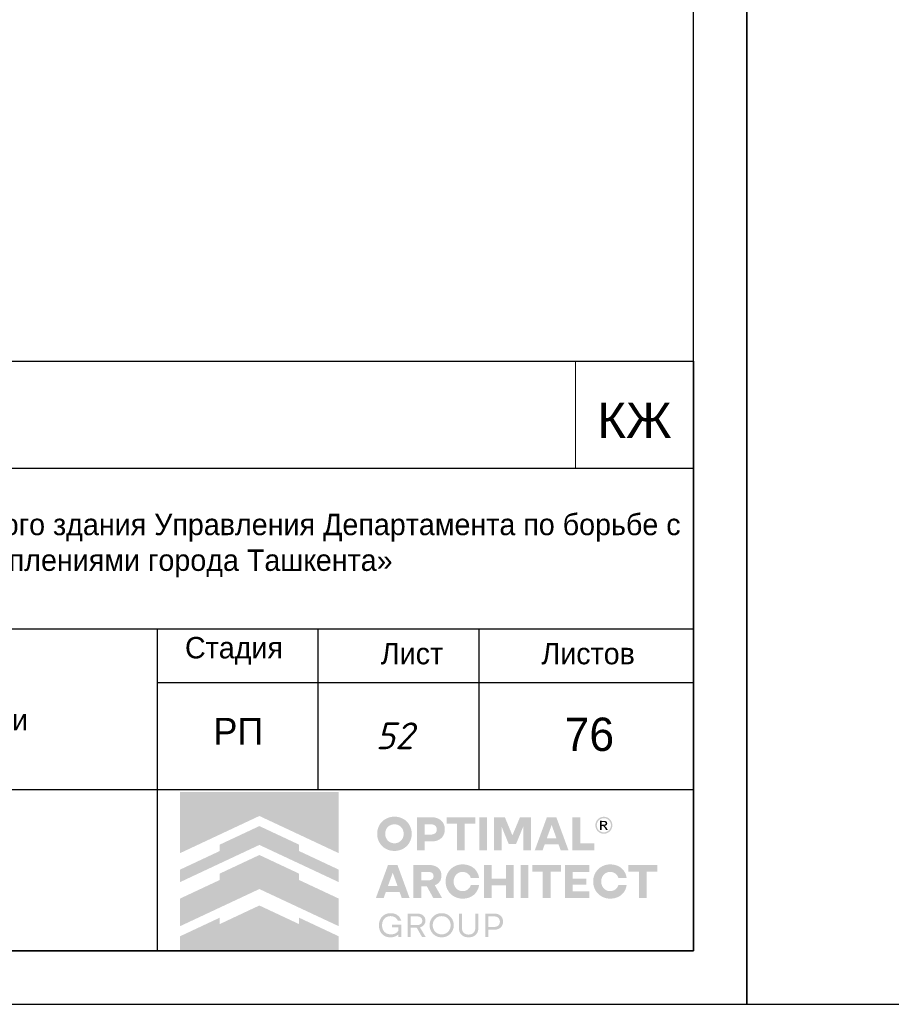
# Model space of a CAD drawing. Header units: millimetres. Extents: x -33345 to 4712671, y -3392 to 121473.
# Tile 646 of 656: x 3329466 to 3337600, y 44501 to 53689. Entities that reach past the tile are written whole.
import ezdxf

# ---------------------------------------------------------------- set-up
doc = ezdxf.new("R2010")
doc.units = ezdxf.units.MM
doc.layers.add('0.25', color=7, linetype='Continuous', lineweight=25)
doc.layers.add('Текст', color=7, linetype='Continuous', lineweight=20)
doc.layers.add('Лист', color=7, linetype='Continuous')
doc.styles.get("Standard").update_dxf_attribs({"font": 'arial.ttf'})
doc.styles.add('X-U-RW-01$0$StyleROMANS', font='GOTHIC.TTF')
doc.styles.add('Конструктор', font='isocpeui.ttf', dxfattribs={"height": 200})

# ---------------------------------------------------------------- blocks, each defined once
blk = doc.blocks.new('*U282')
at = {"layer": '0.25', "color": 5, "linetype": 'Continuous', "lineweight": 25, "ltscale": 100}
blk.add_lwpolyline([(-72619.2, 0), (0, 0), (0, 42000), (-72619.2, 42000), (-72619.2, 0)], dxfattribs=at)
blk = doc.blocks.new('*U340')
at = {"layer": '0.25', "color": 5, "linetype": 'Continuous', "lineweight": 25, "ltscale": 100}
blk.add_lwpolyline([(-42000, 0), (0, 0), (0, 29700), (-42000, 29700), (-42000, 0)], dxfattribs=at)
at = {"layer": '0.25', "color": 7, "linetype": 'Continuous', "lineweight": 30, "ltscale": 100}
blk.add_lwpolyline([(-40000, 500), (-500, 500), (-500, 29200), (-40000, 29200), (-40000, 500)], dxfattribs=at)
blk = doc.blocks.new('logo')
at = {"true_color": 0x90e0ed}
h = blk.add_hatch(color=141, dxfattribs=at)
h.dxf.hatch_style = 1
h.paths.add_polyline_path([(5.672, 5.668), (0.009, 5.668), (0.009, 3.483), (1.425, 4.147), (2.84, 4.81), (4.256, 4.147), (5.672, 3.483)])
at = {"true_color": 0x212121}
h = blk.add_hatch(color=250, dxfattribs=at)
h.dxf.hatch_style = 1
h.paths.add_polyline_path([(8.107, 4.61), (8.086, 4.63), (8.064, 4.649), (8.041, 4.667), (8.017, 4.683), (7.992, 4.699), (7.967, 4.713), (7.94, 4.726), (7.912, 4.738), (7.884, 4.749), (7.855, 4.759), (7.825, 4.766), (7.795, 4.773), (7.763, 4.778), (7.732, 4.782), (7.7, 4.784), (7.667, 4.785), (7.634, 4.784), (7.602, 4.782), (7.571, 4.778), (7.54, 4.773), (7.51, 4.766), (7.48, 4.758), (7.451, 4.749), (7.422, 4.738), (7.394, 4.725), (7.367, 4.712), (7.341, 4.697), (7.316, 4.682), (7.292, 4.665), (7.269, 4.648), (7.247, 4.629), (7.226, 4.609), (7.206, 4.588), (7.187, 4.566), (7.169, 4.544), (7.153, 4.52), (7.137, 4.495), (7.122, 4.47), (7.109, 4.443), (7.097, 4.416), (7.086, 4.387), (7.076, 4.359), (7.068, 4.329), (7.061, 4.299), (7.056, 4.268), (7.053, 4.237), (7.05, 4.205), (7.05, 4.173), (7.05, 4.14), (7.053, 4.108), (7.056, 4.077), (7.061, 4.047), (7.068, 4.016), (7.076, 3.987), (7.086, 3.958), (7.097, 3.93), (7.109, 3.903), (7.122, 3.876), (7.137, 3.85), (7.153, 3.826), (7.169, 3.802), (7.187, 3.779), (7.206, 3.757), (7.226, 3.736), (7.247, 3.716), (7.269, 3.697), (7.292, 3.679), (7.316, 3.662), (7.341, 3.647), (7.367, 3.633), (7.394, 3.619), (7.422, 3.607), (7.451, 3.596), (7.48, 3.587), (7.51, 3.579), (7.54, 3.573), (7.571, 3.568), (7.602, 3.564), (7.634, 3.562), (7.667, 3.561), (7.7, 3.562), (7.732, 3.564), (7.763, 3.568), (7.795, 3.573), (7.825, 3.579), (7.855, 3.587), (7.884, 3.596), (7.912, 3.607), (7.94, 3.619), (7.967, 3.633), (7.992, 3.647), (8.017, 3.662), (8.041, 3.679), (8.064, 3.697), (8.086, 3.716), (8.107, 3.736), (8.127, 3.757), (8.146, 3.779), (8.164, 3.802), (8.181, 3.826), (8.196, 3.85), (8.211, 3.876), (8.224, 3.903), (8.237, 3.93), (8.248, 3.958), (8.257, 3.987), (8.265, 4.016), (8.272, 4.047), (8.277, 4.077), (8.281, 4.108), (8.283, 4.14), (8.284, 4.173), (8.283, 4.205), (8.281, 4.237), (8.277, 4.268), (8.272, 4.299), (8.265, 4.329), (8.257, 4.359), (8.248, 4.387), (8.237, 4.416), (8.224, 4.443), (8.211, 4.47), (8.196, 4.495), (8.181, 4.52), (8.164, 4.544), (8.146, 4.567), (8.127, 4.589)])
h.paths.add_polyline_path([(7.841, 4.464), (7.854, 4.455), (7.867, 4.446), (7.879, 4.436), (7.891, 4.426), (7.902, 4.415), (7.913, 4.403), (7.923, 4.391), (7.933, 4.379), (7.942, 4.366), (7.95, 4.352), (7.958, 4.338), (7.965, 4.324), (7.972, 4.308), (7.977, 4.293), (7.982, 4.277), (7.987, 4.261), (7.99, 4.244), (7.993, 4.228), (7.995, 4.21), (7.996, 4.193), (7.996, 4.175), (7.996, 4.157), (7.995, 4.139), (7.993, 4.121), (7.99, 4.104), (7.987, 4.088), (7.982, 4.071), (7.977, 4.055), (7.972, 4.039), (7.965, 4.024), (7.958, 4.009), (7.95, 3.994), (7.942, 3.981), (7.933, 3.967), (7.923, 3.955), (7.913, 3.942), (7.902, 3.931), (7.891, 3.92), (7.879, 3.909), (7.867, 3.9), (7.854, 3.891), (7.841, 3.882), (7.827, 3.874), (7.813, 3.867), (7.798, 3.86), (7.783, 3.854), (7.767, 3.849), (7.751, 3.844), (7.735, 3.841), (7.718, 3.838), (7.701, 3.836), (7.684, 3.835), (7.667, 3.834), (7.649, 3.835), (7.632, 3.836), (7.615, 3.838), (7.598, 3.841), (7.582, 3.844), (7.566, 3.849), (7.551, 3.854), (7.535, 3.86), (7.521, 3.867), (7.506, 3.874), (7.492, 3.882), (7.479, 3.891), (7.466, 3.9), (7.454, 3.909), (7.442, 3.92), (7.431, 3.931), (7.42, 3.942), (7.41, 3.955), (7.4, 3.967), (7.391, 3.981), (7.383, 3.994), (7.375, 4.009), (7.368, 4.024), (7.362, 4.039), (7.356, 4.055), (7.351, 4.071), (7.347, 4.088), (7.343, 4.104), (7.34, 4.121), (7.338, 4.139), (7.337, 4.157), (7.337, 4.175), (7.337, 4.193), (7.338, 4.21), (7.34, 4.228), (7.343, 4.244), (7.347, 4.261), (7.351, 4.277), (7.356, 4.293), (7.362, 4.308), (7.368, 4.324), (7.375, 4.338), (7.383, 4.352), (7.391, 4.366), (7.4, 4.379), (7.41, 4.391), (7.42, 4.403), (7.431, 4.415), (7.442, 4.426), (7.454, 4.436), (7.466, 4.446), (7.479, 4.455), (7.492, 4.464), (7.506, 4.472), (7.521, 4.479), (7.535, 4.486), (7.551, 4.492), (7.566, 4.497), (7.582, 4.501), (7.598, 4.505), (7.615, 4.508), (7.632, 4.51), (7.649, 4.511), (7.667, 4.511), (7.684, 4.511), (7.701, 4.51), (7.718, 4.508), (7.735, 4.505), (7.751, 4.501), (7.767, 4.497), (7.783, 4.492), (7.798, 4.486), (7.813, 4.479), (7.827, 4.472)], flags=16)
h.paths.add_polyline_path([(9.335, 4.648), (9.319, 4.662), (9.301, 4.675), (9.283, 4.687), (9.264, 4.698), (9.245, 4.709), (9.224, 4.719), (9.203, 4.728), (9.181, 4.736), (9.158, 4.743), (9.134, 4.749), (9.11, 4.755), (9.085, 4.759), (9.059, 4.762), (9.032, 4.765), (9.005, 4.766), (8.977, 4.767), (8.47, 4.767), (8.47, 3.579), (8.75, 3.579), (8.75, 3.898), (8.977, 3.898), (9.005, 3.898), (9.032, 3.9), (9.059, 3.902), (9.085, 3.906), (9.11, 3.91), (9.134, 3.915), (9.158, 3.921), (9.181, 3.928), (9.203, 3.936), (9.224, 3.945), (9.245, 3.954), (9.264, 3.965), (9.283, 3.976), (9.301, 3.988), (9.319, 4.001), (9.335, 4.014), (9.35, 4.029), (9.365, 4.044), (9.379, 4.059), (9.391, 4.076), (9.403, 4.093), (9.414, 4.111), (9.424, 4.13), (9.432, 4.15), (9.44, 4.17), (9.447, 4.191), (9.453, 4.212), (9.458, 4.234), (9.461, 4.257), (9.464, 4.28), (9.466, 4.304), (9.466, 4.329), (9.466, 4.353), (9.464, 4.377), (9.461, 4.401), (9.458, 4.424), (9.453, 4.446), (9.447, 4.468), (9.44, 4.489), (9.432, 4.51), (9.424, 4.53), (9.414, 4.549), (9.403, 4.567), (9.391, 4.585), (9.379, 4.602), (9.365, 4.618), (9.35, 4.633)])
h.paths.add_polyline_path([(8.75, 4.511), (8.959, 4.511), (8.984, 4.511), (9.008, 4.508), (9.031, 4.505), (9.052, 4.499), (9.071, 4.492), (9.09, 4.484), (9.106, 4.474), (9.121, 4.463), (9.135, 4.45), (9.147, 4.436), (9.156, 4.421), (9.165, 4.404), (9.171, 4.387), (9.175, 4.368), (9.178, 4.348), (9.179, 4.327), (9.178, 4.306), (9.175, 4.287), (9.171, 4.268), (9.165, 4.251), (9.156, 4.235), (9.147, 4.22), (9.135, 4.206), (9.121, 4.193), (9.106, 4.182), (9.09, 4.172), (9.071, 4.164), (9.052, 4.157), (9.031, 4.151), (9.008, 4.148), (8.984, 4.145), (8.959, 4.144), (8.75, 4.144)], flags=16)
h.paths.add_polyline_path([(10.558, 4.767), (9.528, 4.767), (9.528, 4.529), (9.904, 4.529), (9.904, 3.579), (10.182, 3.579), (10.182, 4.529), (10.558, 4.529)])
h.paths.add_polyline_path([(10.975, 4.767), (10.695, 4.767), (10.695, 3.579), (10.975, 3.579)])
h.paths.add_polyline_path([(11.611, 4.767), (11.223, 4.767), (11.223, 3.579), (11.498, 3.579), (11.498, 4.426), (11.751, 3.806), (12.012, 3.806), (12.267, 4.426), (12.267, 3.579), (12.542, 3.579), (12.542, 4.767), (12.154, 4.767), (11.882, 4.116)])
h.paths.add_polyline_path([(13.451, 4.767), (13.116, 4.767), (12.68, 3.579), (12.959, 3.579), (13.038, 3.799), (13.529, 3.799), (13.609, 3.579), (13.888, 3.579)])
h.paths.add_polyline_path([(13.285, 4.487), (13.457, 4.01), (13.111, 4.01)], flags=16)
h.paths.add_polyline_path([(14.306, 4.767), (14.026, 4.767), (14.026, 3.579), (14.808, 3.579), (14.808, 3.827), (14.306, 3.827)])
h.paths.add_polyline_path([(15.871, 2.84), (15.857, 2.86), (15.841, 2.879), (15.825, 2.898), (15.808, 2.916), (15.79, 2.933), (15.771, 2.949), (15.752, 2.964), (15.731, 2.978), (15.71, 2.992), (15.688, 3.004), (15.666, 3.016), (15.643, 3.027), (15.619, 3.037), (15.594, 3.046), (15.569, 3.053), (15.543, 3.06), (15.516, 3.066), (15.49, 3.071), (15.462, 3.074), (15.434, 3.077), (15.406, 3.079), (15.377, 3.079), (15.344, 3.078), (15.312, 3.076), (15.281, 3.072), (15.25, 3.067), (15.22, 3.061), (15.191, 3.052), (15.162, 3.043), (15.134, 3.031), (15.106, 3.019), (15.08, 3.005), (15.054, 2.991), (15.03, 2.975), (15.006, 2.958), (14.984, 2.94), (14.962, 2.921), (14.942, 2.901), (14.922, 2.88), (14.903, 2.858), (14.886, 2.835), (14.869, 2.811), (14.854, 2.787), (14.84, 2.761), (14.827, 2.734), (14.815, 2.707), (14.804, 2.679), (14.795, 2.65), (14.787, 2.621), (14.78, 2.591), (14.775, 2.561), (14.772, 2.53), (14.769, 2.499), (14.769, 2.468), (14.769, 2.436), (14.772, 2.405), (14.775, 2.374), (14.78, 2.344), (14.787, 2.314), (14.795, 2.285), (14.804, 2.256), (14.815, 2.228), (14.827, 2.201), (14.84, 2.174), (14.854, 2.149), (14.869, 2.124), (14.886, 2.1), (14.903, 2.077), (14.922, 2.055), (14.942, 2.034), (14.962, 2.014), (14.984, 1.995), (15.006, 1.977), (15.03, 1.96), (15.054, 1.945), (15.08, 1.93), (15.106, 1.916), (15.134, 1.904), (15.162, 1.893), (15.191, 1.883), (15.22, 1.875), (15.25, 1.868), (15.281, 1.863), (15.312, 1.859), (15.344, 1.857), (15.377, 1.856), (15.406, 1.856), (15.434, 1.858), (15.462, 1.861), (15.49, 1.864), (15.516, 1.869), (15.543, 1.875), (15.569, 1.882), (15.594, 1.89), (15.619, 1.898), (15.643, 1.908), (15.666, 1.919), (15.688, 1.931), (15.71, 1.943), (15.731, 1.957), (15.752, 1.971), (15.771, 1.986), (15.79, 2.002), (15.808, 2.019), (15.825, 2.037), (15.841, 2.056), (15.857, 2.075), (15.871, 2.096), (15.885, 2.117), (15.898, 2.139), (15.91, 2.161), (15.921, 2.185), (15.93, 2.209), (15.939, 2.233), (15.947, 2.259), (15.953, 2.284), (15.959, 2.311), (15.964, 2.338), (15.668, 2.338), (15.659, 2.314), (15.649, 2.291), (15.638, 2.269), (15.625, 2.249), (15.61, 2.23), (15.594, 2.213), (15.576, 2.196), (15.557, 2.181), (15.536, 2.168), (15.515, 2.156), (15.493, 2.146), (15.471, 2.138), (15.448, 2.132), (15.424, 2.127), (15.4, 2.125), (15.375, 2.124), (15.358, 2.124), (15.342, 2.125), (15.326, 2.127), (15.31, 2.13), (15.294, 2.134), (15.279, 2.139), (15.264, 2.144), (15.249, 2.15), (15.235, 2.157), (15.221, 2.165), (15.207, 2.173), (15.195, 2.182), (15.182, 2.191), (15.17, 2.201), (15.159, 2.212), (15.148, 2.223), (15.138, 2.235), (15.128, 2.247), (15.119, 2.26), (15.11, 2.273), (15.102, 2.287), (15.094, 2.302), (15.087, 2.316), (15.081, 2.332), (15.075, 2.348), (15.07, 2.364), (15.066, 2.381), (15.062, 2.397), (15.059, 2.414), (15.057, 2.432), (15.056, 2.45), (15.056, 2.468), (15.056, 2.486), (15.057, 2.503), (15.059, 2.521), (15.062, 2.538), (15.066, 2.555), (15.07, 2.571), (15.075, 2.587), (15.081, 2.603), (15.087, 2.619), (15.094, 2.634), (15.102, 2.648), (15.11, 2.662), (15.119, 2.675), (15.128, 2.688), (15.138, 2.7), (15.148, 2.712), (15.159, 2.723), (15.17, 2.734), (15.182, 2.744), (15.195, 2.753), (15.207, 2.762), (15.221, 2.77), (15.235, 2.778), (15.249, 2.785), (15.264, 2.791), (15.279, 2.797), (15.294, 2.801), (15.31, 2.805), (15.326, 2.808), (15.342, 2.81), (15.358, 2.811), (15.375, 2.812), (15.4, 2.811), (15.424, 2.808), (15.448, 2.803), (15.471, 2.797), (15.493, 2.789), (15.515, 2.779), (15.536, 2.767), (15.557, 2.754), (15.576, 2.739), (15.594, 2.722), (15.61, 2.705), (15.625, 2.686), (15.638, 2.666), (15.649, 2.644), (15.659, 2.621), (15.668, 2.597), (15.964, 2.597), (15.959, 2.624), (15.953, 2.651), (15.947, 2.677), (15.939, 2.702), (15.93, 2.726), (15.921, 2.75), (15.91, 2.774), (15.898, 2.796), (15.885, 2.818)])
h.paths.add_polyline_path([(14.632, 3.061), (13.76, 3.061), (13.76, 1.874), (14.632, 1.874), (14.632, 2.122), (14.04, 2.122), (14.04, 2.359), (14.528, 2.359), (14.528, 2.572), (14.04, 2.572), (14.04, 2.813), (14.632, 2.813)])
h.paths.add_polyline_path([(13.624, 3.061), (12.593, 3.061), (12.593, 2.824), (12.969, 2.824), (12.969, 1.874), (13.248, 1.874), (13.248, 2.824), (13.624, 2.824)])
h.paths.add_polyline_path([(12.457, 3.061), (12.177, 3.061), (12.177, 1.874), (12.457, 1.874)])
h.paths.add_polyline_path([(11.929, 3.061), (11.648, 3.061), (11.648, 2.572), (11.147, 2.572), (11.147, 3.061), (10.867, 3.061), (10.867, 1.874), (11.147, 1.874), (11.147, 2.329), (11.648, 2.329), (11.648, 1.874), (11.929, 1.874)])
h.paths.add_polyline_path([(10.624, 2.796), (10.611, 2.818), (10.597, 2.84), (10.583, 2.86), (10.567, 2.879), (10.551, 2.898), (10.534, 2.916), (10.516, 2.933), (10.497, 2.949), (10.477, 2.964), (10.457, 2.978), (10.436, 2.992), (10.414, 3.004), (10.392, 3.016), (10.368, 3.027), (10.344, 3.037), (10.32, 3.046), (10.294, 3.053), (10.269, 3.06), (10.242, 3.066), (10.215, 3.071), (10.188, 3.074), (10.16, 3.077), (10.132, 3.079), (10.103, 3.079), (10.07, 3.078), (10.038, 3.076), (10.007, 3.072), (9.976, 3.067), (9.946, 3.061), (9.917, 3.052), (9.888, 3.043), (9.86, 3.031), (9.832, 3.019), (9.806, 3.005), (9.78, 2.991), (9.756, 2.975), (9.732, 2.958), (9.71, 2.94), (9.688, 2.921), (9.667, 2.901), (9.648, 2.88), (9.629, 2.858), (9.612, 2.835), (9.595, 2.811), (9.58, 2.787), (9.566, 2.761), (9.553, 2.734), (9.541, 2.707), (9.53, 2.679), (9.52, 2.65), (9.512, 2.621), (9.506, 2.591), (9.501, 2.561), (9.497, 2.53), (9.495, 2.499), (9.494, 2.468), (9.495, 2.436), (9.497, 2.405), (9.501, 2.374), (9.506, 2.344), (9.512, 2.314), (9.52, 2.285), (9.53, 2.256), (9.541, 2.228), (9.553, 2.201), (9.566, 2.174), (9.58, 2.149), (9.595, 2.124), (9.612, 2.1), (9.629, 2.077), (9.648, 2.055), (9.667, 2.034), (9.688, 2.014), (9.71, 1.995), (9.732, 1.977), (9.756, 1.96), (9.78, 1.945), (9.806, 1.93), (9.832, 1.916), (9.86, 1.904), (9.888, 1.893), (9.917, 1.883), (9.946, 1.875), (9.976, 1.868), (10.007, 1.863), (10.038, 1.859), (10.07, 1.857), (10.103, 1.856), (10.132, 1.856), (10.16, 1.858), (10.188, 1.861), (10.215, 1.864), (10.242, 1.869), (10.269, 1.875), (10.294, 1.882), (10.32, 1.89), (10.344, 1.898), (10.368, 1.908), (10.392, 1.919), (10.414, 1.931), (10.436, 1.943), (10.457, 1.957), (10.477, 1.971), (10.497, 1.986), (10.516, 2.002), (10.534, 2.019), (10.551, 2.037), (10.567, 2.056), (10.583, 2.075), (10.597, 2.096), (10.611, 2.117), (10.624, 2.139), (10.636, 2.161), (10.646, 2.185), (10.656, 2.209), (10.665, 2.233), (10.673, 2.259), (10.679, 2.284), (10.685, 2.311), (10.689, 2.338), (10.393, 2.338), (10.385, 2.314), (10.375, 2.291), (10.364, 2.269), (10.351, 2.249), (10.336, 2.23), (10.32, 2.213), (10.302, 2.196), (10.282, 2.181), (10.262, 2.168), (10.241, 2.156), (10.219, 2.146), (10.197, 2.138), (10.174, 2.132), (10.15, 2.127), (10.126, 2.125), (10.101, 2.124), (10.084, 2.124), (10.068, 2.125), (10.052, 2.127), (10.036, 2.13), (10.02, 2.134), (10.005, 2.139), (9.99, 2.144), (9.975, 2.15), (9.961, 2.157), (9.947, 2.165), (9.933, 2.173), (9.92, 2.182), (9.908, 2.191), (9.896, 2.201), (9.885, 2.212), (9.874, 2.223), (9.864, 2.235), (9.854, 2.247), (9.844, 2.26), (9.836, 2.273), (9.828, 2.287), (9.82, 2.302), (9.813, 2.316), (9.806, 2.332), (9.801, 2.348), (9.796, 2.364), (9.791, 2.381), (9.788, 2.397), (9.785, 2.414), (9.783, 2.432), (9.782, 2.45), (9.782, 2.468), (9.782, 2.486), (9.783, 2.503), (9.785, 2.521), (9.788, 2.538), (9.791, 2.555), (9.796, 2.571), (9.801, 2.587), (9.806, 2.603), (9.813, 2.619), (9.82, 2.634), (9.828, 2.648), (9.836, 2.662), (9.844, 2.675), (9.854, 2.688), (9.864, 2.7), (9.874, 2.712), (9.885, 2.723), (9.896, 2.734), (9.908, 2.744), (9.92, 2.753), (9.933, 2.762), (9.947, 2.77), (9.961, 2.778), (9.975, 2.785), (9.99, 2.791), (10.005, 2.797), (10.02, 2.801), (10.036, 2.805), (10.052, 2.808), (10.068, 2.81), (10.084, 2.811), (10.101, 2.812), (10.126, 2.811), (10.15, 2.808), (10.174, 2.803), (10.197, 2.797), (10.219, 2.789), (10.241, 2.779), (10.262, 2.767), (10.282, 2.754), (10.302, 2.739), (10.32, 2.722), (10.336, 2.705), (10.351, 2.686), (10.364, 2.666), (10.375, 2.644), (10.385, 2.621), (10.393, 2.597), (10.689, 2.597), (10.685, 2.624), (10.679, 2.651), (10.673, 2.677), (10.665, 2.702), (10.656, 2.726), (10.646, 2.75), (10.636, 2.774)])
h.paths.add_polyline_path([(9.251, 2.936), (9.221, 2.962), (9.189, 2.986), (9.153, 3.006), (9.113, 3.023), (9.07, 3.037), (9.024, 3.047), (8.974, 3.055), (8.921, 3.06), (8.865, 3.061), (8.347, 3.061), (8.347, 1.874), (8.628, 1.874), (8.628, 2.294), (8.826, 2.294), (9.057, 1.874), (9.372, 1.874), (9.108, 2.335), (9.136, 2.346), (9.162, 2.359), (9.187, 2.374), (9.21, 2.39), (9.231, 2.407), (9.25, 2.425), (9.268, 2.445), (9.284, 2.466), (9.299, 2.488), (9.311, 2.512), (9.322, 2.537), (9.33, 2.563), (9.337, 2.59), (9.342, 2.619), (9.345, 2.649), (9.346, 2.68), (9.344, 2.725), (9.338, 2.766), (9.328, 2.805), (9.315, 2.842), (9.297, 2.876), (9.276, 2.907)])
h.paths.add_polyline_path([(8.949, 2.802), (8.967, 2.796), (8.984, 2.789), (8.999, 2.781), (9.012, 2.772), (9.024, 2.761), (9.035, 2.75), (9.044, 2.737), (9.051, 2.724), (9.056, 2.709), (9.06, 2.693), (9.063, 2.677), (9.064, 2.659), (9.063, 2.642), (9.06, 2.626), (9.056, 2.61), (9.051, 2.596), (9.044, 2.582), (9.035, 2.57), (9.024, 2.559), (9.012, 2.548), (8.999, 2.539), (8.984, 2.531), (8.967, 2.524), (8.949, 2.518), (8.93, 2.514), (8.909, 2.511), (8.887, 2.509), (8.863, 2.508), (8.628, 2.508), (8.628, 2.812), (8.863, 2.812), (8.887, 2.811), (8.909, 2.809), (8.93, 2.806)], flags=16)
h.paths.add_polyline_path([(7.773, 3.061), (7.438, 3.061), (7.002, 1.874), (7.28, 1.874), (7.36, 2.093), (7.851, 2.093), (7.931, 1.874), (8.209, 1.874)])
h.paths.add_polyline_path([(7.606, 2.781), (7.778, 2.304), (7.433, 2.304)], flags=16)
h.paths.add_polyline_path([(17.059, 3.061), (16.029, 3.061), (16.029, 2.824), (16.405, 2.824), (16.405, 1.874), (16.683, 1.874), (16.683, 2.824), (17.059, 2.824)])
at = {"true_color": 0xa7a9ac}
h = blk.add_hatch(color=253, dxfattribs=at)
h.dxf.hatch_style = 1
h.paths.add_polyline_path([(15.277, 4.754), (15.255, 4.763), (15.232, 4.77), (15.208, 4.776), (15.185, 4.779), (15.164, 4.781), (15.162, 4.781), (15.138, 4.781), (15.127, 4.78), (15.114, 4.779), (15.101, 4.777), (15.088, 4.775), (15.076, 4.772), (15.063, 4.769), (15.05, 4.765), (15.038, 4.76), (15.026, 4.755), (14.997, 4.739), (14.969, 4.721), (14.945, 4.701), (14.923, 4.679), (14.903, 4.654), (14.886, 4.628), (14.872, 4.599), (14.86, 4.567), (14.856, 4.553), (14.853, 4.539), (14.85, 4.525), (14.848, 4.51), (14.847, 4.496), (14.847, 4.481), (14.847, 4.466), (14.848, 4.452), (14.851, 4.426), (14.857, 4.402), (14.864, 4.378), (14.873, 4.355), (14.884, 4.333), (14.896, 4.312), (14.911, 4.291), (14.928, 4.272), (14.94, 4.259), (14.954, 4.247), (14.968, 4.236), (14.982, 4.225), (14.997, 4.216), (15.013, 4.207), (15.029, 4.2), (15.046, 4.193), (15.064, 4.187), (15.082, 4.182), (15.1, 4.179), (15.119, 4.176), (15.14, 4.175), (15.16, 4.175), (15.181, 4.176), (15.202, 4.179), (15.222, 4.183), (15.241, 4.188), (15.26, 4.195), (15.279, 4.203), (15.297, 4.212), (15.314, 4.222), (15.331, 4.234), (15.347, 4.247), (15.364, 4.263), (15.38, 4.28), (15.395, 4.298), (15.408, 4.317), (15.419, 4.337), (15.429, 4.358), (15.437, 4.38), (15.444, 4.403), (15.448, 4.418), (15.45, 4.433), (15.452, 4.448), (15.453, 4.463), (15.454, 4.466), (15.454, 4.49), (15.453, 4.501), (15.45, 4.523), (15.446, 4.544), (15.441, 4.565), (15.434, 4.586), (15.426, 4.605), (15.416, 4.624), (15.405, 4.643), (15.392, 4.661), (15.38, 4.676), (15.368, 4.69), (15.354, 4.703), (15.34, 4.715), (15.326, 4.726), (15.31, 4.736), (15.294, 4.745)])
h.paths.add_polyline_path([(15.249, 4.711), (15.292, 4.687), (15.329, 4.657), (15.36, 4.619), (15.383, 4.576), (15.398, 4.529), (15.403, 4.478), (15.398, 4.427), (15.383, 4.379), (15.36, 4.336), (15.329, 4.299), (15.291, 4.268), (15.248, 4.245), (15.2, 4.23), (15.149, 4.225), (15.099, 4.23), (15.051, 4.245), (15.009, 4.268), (14.971, 4.299), (14.941, 4.337), (14.917, 4.38), (14.903, 4.427), (14.897, 4.478), (14.903, 4.529), (14.917, 4.576), (14.941, 4.619), (14.972, 4.657), (15.009, 4.688), (15.052, 4.711), (15.099, 4.726), (15.15, 4.731), (15.201, 4.726)], flags=16)
h.paths.add_polyline_path([(15.197, 4.632), (15.209, 4.629), (15.219, 4.625), (15.227, 4.621), (15.235, 4.616), (15.242, 4.61), (15.249, 4.603), (15.254, 4.596), (15.259, 4.587), (15.263, 4.578), (15.267, 4.565), (15.269, 4.553), (15.269, 4.541), (15.267, 4.529), (15.264, 4.518), (15.259, 4.507), (15.252, 4.496), (15.244, 4.486), (15.238, 4.48), (15.232, 4.475), (15.225, 4.471), (15.218, 4.467), (15.211, 4.464), (15.203, 4.461), (15.196, 4.459), (15.187, 4.458), (15.177, 4.456), (15.177, 4.456), (15.189, 4.449), (15.197, 4.445), (15.203, 4.439), (15.209, 4.433), (15.215, 4.426), (15.226, 4.413), (15.235, 4.399), (15.245, 4.386), (15.254, 4.372), (15.29, 4.313), (15.291, 4.311), (15.289, 4.31), (15.23, 4.31), (15.226, 4.312), (15.182, 4.389), (15.157, 4.425), (15.152, 4.43), (15.147, 4.435), (15.141, 4.439), (15.135, 4.442), (15.129, 4.445), (15.122, 4.447), (15.115, 4.448), (15.107, 4.448), (15.072, 4.449), (15.07, 4.449), (15.07, 4.311), (15.018, 4.311), (15.018, 4.636), (15.02, 4.637), (15.161, 4.635), (15.173, 4.635), (15.185, 4.634)], flags=0)
h.paths.add_polyline_path([(15.178, 4.588), (15.187, 4.584), (15.196, 4.579), (15.2, 4.576), (15.203, 4.572), (15.206, 4.568), (15.209, 4.564), (15.211, 4.559), (15.212, 4.554), (15.213, 4.549), (15.213, 4.544), (15.213, 4.538), (15.212, 4.533), (15.211, 4.528), (15.209, 4.523), (15.206, 4.518), (15.203, 4.514), (15.199, 4.51), (15.195, 4.506), (15.19, 4.503), (15.184, 4.5), (15.178, 4.499), (15.173, 4.497), (15.161, 4.495), (15.15, 4.494), (15.138, 4.494), (15.127, 4.494), (15.074, 4.493), (15.071, 4.493), (15.071, 4.592), (15.096, 4.592), (15.159, 4.591), (15.169, 4.59)], flags=0)
h.paths.add_polyline_path([(15.267, 4.565), (15.263, 4.578), (15.259, 4.587), (15.254, 4.596), (15.249, 4.603), (15.242, 4.61), (15.235, 4.616), (15.227, 4.621), (15.219, 4.625), (15.209, 4.629), (15.197, 4.632), (15.185, 4.634), (15.173, 4.635), (15.161, 4.635), (15.02, 4.637), (15.018, 4.636), (15.018, 4.311), (15.07, 4.311), (15.07, 4.449), (15.072, 4.449), (15.107, 4.448), (15.115, 4.448), (15.122, 4.447), (15.129, 4.445), (15.135, 4.442), (15.141, 4.439), (15.147, 4.435), (15.152, 4.43), (15.157, 4.425), (15.182, 4.389), (15.226, 4.312), (15.23, 4.31), (15.289, 4.31), (15.291, 4.311), (15.29, 4.313), (15.254, 4.372), (15.245, 4.386), (15.235, 4.399), (15.226, 4.413), (15.215, 4.426), (15.209, 4.433), (15.203, 4.439), (15.197, 4.445), (15.189, 4.449), (15.177, 4.456), (15.187, 4.458), (15.196, 4.459), (15.203, 4.461), (15.211, 4.464), (15.218, 4.467), (15.225, 4.471), (15.232, 4.475), (15.238, 4.48), (15.244, 4.486), (15.252, 4.496), (15.259, 4.507), (15.264, 4.518), (15.267, 4.529), (15.269, 4.541), (15.269, 4.553)], flags=0)
h = blk.add_hatch(color=253, dxfattribs=at)
h.dxf.hatch_style = 1
h.paths.add_polyline_path([(15.242, 4.61), (15.235, 4.616), (15.227, 4.621), (15.219, 4.625), (15.209, 4.629), (15.197, 4.632), (15.185, 4.634), (15.173, 4.635), (15.161, 4.635), (15.02, 4.637), (15.018, 4.636), (15.018, 4.311), (15.07, 4.311), (15.07, 4.449), (15.072, 4.449), (15.107, 4.448), (15.115, 4.448), (15.122, 4.447), (15.129, 4.445), (15.135, 4.442), (15.141, 4.439), (15.147, 4.435), (15.152, 4.43), (15.157, 4.425), (15.182, 4.389), (15.226, 4.312), (15.23, 4.31), (15.289, 4.31), (15.291, 4.311), (15.29, 4.313), (15.254, 4.372), (15.245, 4.386), (15.235, 4.399), (15.226, 4.413), (15.215, 4.426), (15.209, 4.433), (15.203, 4.439), (15.197, 4.445), (15.189, 4.449), (15.177, 4.456), (15.187, 4.458), (15.196, 4.459), (15.203, 4.461), (15.211, 4.464), (15.218, 4.467), (15.225, 4.471), (15.232, 4.475), (15.238, 4.48), (15.244, 4.486), (15.252, 4.496), (15.259, 4.507), (15.264, 4.518), (15.267, 4.529), (15.269, 4.541), (15.269, 4.553), (15.267, 4.565), (15.263, 4.578), (15.259, 4.587), (15.254, 4.596), (15.249, 4.603)])
h.paths.add_polyline_path([(15.169, 4.59), (15.178, 4.588), (15.187, 4.584), (15.196, 4.579), (15.2, 4.576), (15.203, 4.572), (15.206, 4.568), (15.209, 4.564), (15.211, 4.559), (15.212, 4.554), (15.213, 4.549), (15.213, 4.544), (15.213, 4.538), (15.212, 4.533), (15.211, 4.528), (15.209, 4.523), (15.206, 4.518), (15.203, 4.514), (15.199, 4.51), (15.195, 4.506), (15.19, 4.503), (15.184, 4.5), (15.178, 4.499), (15.173, 4.497), (15.161, 4.495), (15.15, 4.494), (15.138, 4.494), (15.127, 4.494), (15.074, 4.493), (15.071, 4.493), (15.071, 4.592), (15.096, 4.592), (15.159, 4.591)], flags=16)
at = {"true_color": 0x1f2877}
h = blk.add_hatch(color=166, dxfattribs=at)
h.dxf.hatch_style = 1
h.paths.add_polyline_path([(2.84, 4.449), (1.425, 3.786), (1.425, 3.558), (0.009, 2.894), (0.009, 2.448), (1.425, 3.112), (2.84, 3.775), (4.256, 3.112), (5.672, 2.448), (5.672, 2.894), (4.256, 3.558), (4.256, 3.786)])
h.paths.add_polyline_path([(2.84, 3.415), (1.425, 2.751), (1.425, 2.523), (0.009, 1.86), (0.009, 0.873), (1.425, 1.536), (2.84, 2.199), (4.256, 1.536), (5.672, 0.873), (5.672, 1.86), (4.256, 2.523), (4.256, 2.751)])
h.paths.add_polyline_path([(2.84, 1.611), (1.425, 0.947), (1.425, 1.176), (0.009, 0.512), (0.009, 0.005), (5.672, 0.005), (5.672, 0.512), (4.256, 1.176), (4.256, 0.947)])
at = {"true_color": 0xa7a9ac}
h = blk.add_hatch(color=253, dxfattribs=at)
h.dxf.hatch_style = 1
h.paths.add_polyline_path([(7.824, 1.219), (7.813, 1.23), (7.803, 1.24), (7.791, 1.249), (7.78, 1.258), (7.768, 1.267), (7.756, 1.275), (7.743, 1.283), (7.73, 1.29), (7.716, 1.297), (7.703, 1.303), (7.688, 1.309), (7.674, 1.314), (7.659, 1.319), (7.644, 1.323), (7.628, 1.326), (7.613, 1.329), (7.597, 1.332), (7.581, 1.334), (7.564, 1.335), (7.547, 1.336), (7.53, 1.336), (7.506, 1.335), (7.483, 1.334), (7.461, 1.331), (7.439, 1.328), (7.417, 1.323), (7.396, 1.317), (7.376, 1.31), (7.356, 1.302), (7.337, 1.293), (7.319, 1.284), (7.301, 1.273), (7.284, 1.262), (7.268, 1.25), (7.253, 1.237), (7.238, 1.224), (7.224, 1.21), (7.211, 1.195), (7.199, 1.179), (7.187, 1.163), (7.176, 1.146), (7.166, 1.129), (7.157, 1.11), (7.149, 1.092), (7.141, 1.073), (7.134, 1.053), (7.128, 1.033), (7.124, 1.012), (7.119, 0.991), (7.116, 0.97), (7.114, 0.949), (7.113, 0.927), (7.112, 0.904), (7.113, 0.88), (7.114, 0.857), (7.116, 0.834), (7.12, 0.811), (7.124, 0.789), (7.129, 0.768), (7.135, 0.747), (7.142, 0.727), (7.15, 0.707), (7.159, 0.688), (7.168, 0.67), (7.178, 0.652), (7.189, 0.636), (7.201, 0.62), (7.214, 0.605), (7.227, 0.59), (7.241, 0.577), (7.255, 0.564), (7.271, 0.552), (7.286, 0.54), (7.303, 0.53), (7.32, 0.52), (7.338, 0.511), (7.357, 0.503), (7.376, 0.496), (7.396, 0.49), (7.416, 0.485), (7.436, 0.48), (7.458, 0.477), (7.479, 0.475), (7.501, 0.473), (7.524, 0.473), (7.546, 0.473), (7.567, 0.474), (7.588, 0.476), (7.608, 0.479), (7.627, 0.483), (7.646, 0.488), (7.664, 0.493), (7.682, 0.5), (7.699, 0.507), (7.716, 0.514), (7.732, 0.523), (7.747, 0.532), (7.761, 0.541), (7.775, 0.551), (7.789, 0.562), (7.802, 0.574), (7.802, 0.485), (7.911, 0.485), (7.911, 0.921), (7.578, 0.921), (7.578, 0.827), (7.802, 0.827), (7.802, 0.709), (7.794, 0.695), (7.785, 0.681), (7.774, 0.668), (7.763, 0.656), (7.75, 0.645), (7.735, 0.634), (7.72, 0.624), (7.703, 0.615), (7.685, 0.606), (7.666, 0.599), (7.647, 0.593), (7.627, 0.588), (7.606, 0.584), (7.585, 0.581), (7.563, 0.58), (7.54, 0.579), (7.522, 0.579), (7.505, 0.58), (7.488, 0.582), (7.472, 0.585), (7.456, 0.588), (7.441, 0.592), (7.425, 0.597), (7.411, 0.602), (7.396, 0.608), (7.383, 0.615), (7.369, 0.622), (7.357, 0.63), (7.345, 0.639), (7.333, 0.648), (7.322, 0.658), (7.311, 0.668), (7.301, 0.679), (7.292, 0.69), (7.283, 0.702), (7.275, 0.715), (7.267, 0.728), (7.26, 0.741), (7.253, 0.756), (7.247, 0.77), (7.242, 0.786), (7.237, 0.801), (7.234, 0.817), (7.23, 0.834), (7.228, 0.851), (7.226, 0.868), (7.225, 0.886), (7.225, 0.904), (7.225, 0.921), (7.226, 0.938), (7.228, 0.954), (7.23, 0.97), (7.233, 0.986), (7.236, 1.001), (7.24, 1.016), (7.245, 1.031), (7.25, 1.046), (7.256, 1.06), (7.262, 1.074), (7.27, 1.087), (7.277, 1.099), (7.285, 1.112), (7.294, 1.123), (7.304, 1.135), (7.314, 1.145), (7.324, 1.155), (7.335, 1.165), (7.347, 1.174), (7.359, 1.182), (7.371, 1.19), (7.385, 1.197), (7.398, 1.204), (7.412, 1.21), (7.427, 1.215), (7.442, 1.22), (7.458, 1.223), (7.474, 1.226), (7.49, 1.228), (7.508, 1.229), (7.525, 1.23), (7.547, 1.229), (7.569, 1.227), (7.59, 1.224), (7.61, 1.219), (7.629, 1.214), (7.648, 1.207), (7.667, 1.199), (7.684, 1.189), (7.701, 1.178), (7.716, 1.166), (7.73, 1.154), (7.743, 1.14), (7.755, 1.125), (7.765, 1.109), (7.775, 1.091), (7.783, 1.073), (7.908, 1.073), (7.903, 1.089), (7.897, 1.104), (7.891, 1.118), (7.884, 1.132), (7.877, 1.146), (7.869, 1.159), (7.861, 1.172), (7.852, 1.185), (7.843, 1.197), (7.834, 1.208)])
h.paths.add_polyline_path([(8.756, 1.163), (8.751, 1.175), (8.746, 1.187), (8.74, 1.198), (8.733, 1.208), (8.725, 1.219), (8.717, 1.229), (8.709, 1.238), (8.7, 1.247), (8.69, 1.255), (8.68, 1.263), (8.669, 1.271), (8.658, 1.278), (8.646, 1.285), (8.634, 1.291), (8.621, 1.296), (8.608, 1.301), (8.594, 1.306), (8.579, 1.31), (8.565, 1.314), (8.549, 1.317), (8.534, 1.319), (8.517, 1.321), (8.501, 1.322), (8.484, 1.323), (8.466, 1.323), (8.136, 1.323), (8.136, 0.485), (8.245, 0.485), (8.245, 0.814), (8.464, 0.814), (8.654, 0.485), (8.783, 0.485), (8.579, 0.828), (8.602, 0.835), (8.623, 0.843), (8.643, 0.853), (8.662, 0.863), (8.679, 0.875), (8.695, 0.888), (8.709, 0.902), (8.723, 0.917), (8.734, 0.933), (8.744, 0.95), (8.753, 0.968), (8.76, 0.986), (8.766, 1.006), (8.769, 1.026), (8.772, 1.047), (8.773, 1.07), (8.772, 1.084), (8.771, 1.098), (8.77, 1.112), (8.767, 1.125), (8.764, 1.138), (8.761, 1.151)])
h.paths.add_polyline_path([(8.245, 1.223), (8.455, 1.223), (8.479, 1.223), (8.501, 1.221), (8.522, 1.218), (8.541, 1.213), (8.56, 1.207), (8.577, 1.2), (8.592, 1.192), (8.606, 1.182), (8.619, 1.171), (8.63, 1.159), (8.639, 1.146), (8.647, 1.132), (8.653, 1.117), (8.657, 1.101), (8.659, 1.084), (8.66, 1.066), (8.659, 1.047), (8.657, 1.03), (8.653, 1.014), (8.647, 0.999), (8.639, 0.985), (8.63, 0.972), (8.619, 0.96), (8.606, 0.949), (8.592, 0.94), (8.577, 0.931), (8.56, 0.924), (8.541, 0.918), (8.522, 0.914), (8.501, 0.911), (8.479, 0.909), (8.455, 0.908), (8.245, 0.908)], flags=16)
h.paths.add_polyline_path([(9.702, 1.165), (9.689, 1.181), (9.676, 1.197), (9.662, 1.212), (9.647, 1.226), (9.631, 1.239), (9.615, 1.252), (9.598, 1.263), (9.581, 1.274), (9.563, 1.285), (9.544, 1.294), (9.525, 1.303), (9.505, 1.311), (9.484, 1.317), (9.464, 1.323), (9.443, 1.328), (9.421, 1.331), (9.399, 1.334), (9.377, 1.336), (9.355, 1.336), (9.332, 1.336), (9.31, 1.334), (9.288, 1.331), (9.266, 1.328), (9.245, 1.323), (9.225, 1.317), (9.204, 1.311), (9.184, 1.303), (9.165, 1.294), (9.146, 1.285), (9.128, 1.274), (9.111, 1.263), (9.094, 1.252), (9.078, 1.239), (9.062, 1.226), (9.047, 1.212), (9.033, 1.197), (9.02, 1.181), (9.007, 1.165), (8.995, 1.148), (8.984, 1.131), (8.974, 1.113), (8.965, 1.094), (8.956, 1.075), (8.948, 1.055), (8.941, 1.034), (8.936, 1.014), (8.931, 0.993), (8.928, 0.971), (8.925, 0.949), (8.923, 0.927), (8.923, 0.904), (8.923, 0.882), (8.925, 0.859), (8.928, 0.838), (8.931, 0.816), (8.936, 0.795), (8.941, 0.774), (8.948, 0.754), (8.956, 0.734), (8.965, 0.715), (8.974, 0.696), (8.984, 0.678), (8.995, 0.66), (9.007, 0.644), (9.02, 0.628), (9.033, 0.612), (9.047, 0.597), (9.062, 0.583), (9.078, 0.57), (9.094, 0.557), (9.111, 0.545), (9.128, 0.534), (9.146, 0.524), (9.165, 0.514), (9.184, 0.506), (9.204, 0.498), (9.225, 0.491), (9.245, 0.486), (9.266, 0.481), (9.288, 0.477), (9.31, 0.475), (9.332, 0.473), (9.355, 0.473), (9.377, 0.473), (9.399, 0.475), (9.421, 0.477), (9.443, 0.481), (9.464, 0.486), (9.484, 0.491), (9.505, 0.498), (9.525, 0.506), (9.544, 0.514), (9.563, 0.524), (9.581, 0.534), (9.598, 0.545), (9.615, 0.557), (9.631, 0.57), (9.647, 0.583), (9.662, 0.597), (9.676, 0.612), (9.689, 0.628), (9.702, 0.644), (9.714, 0.66), (9.725, 0.678), (9.735, 0.696), (9.744, 0.715), (9.753, 0.734), (9.761, 0.754), (9.768, 0.774), (9.773, 0.795), (9.778, 0.816), (9.782, 0.838), (9.784, 0.859), (9.786, 0.882), (9.786, 0.904), (9.786, 0.927), (9.784, 0.949), (9.782, 0.971), (9.778, 0.993), (9.773, 1.014), (9.768, 1.034), (9.761, 1.055), (9.753, 1.075), (9.744, 1.094), (9.735, 1.113), (9.725, 1.131), (9.714, 1.148)])
h.paths.add_polyline_path([(9.126, 1.137), (9.136, 1.148), (9.148, 1.158), (9.16, 1.167), (9.172, 1.176), (9.185, 1.184), (9.198, 1.192), (9.212, 1.199), (9.227, 1.205), (9.242, 1.211), (9.257, 1.216), (9.272, 1.22), (9.288, 1.223), (9.304, 1.226), (9.321, 1.228), (9.337, 1.229), (9.355, 1.23), (9.372, 1.229), (9.388, 1.228), (9.405, 1.226), (9.421, 1.223), (9.437, 1.22), (9.452, 1.216), (9.467, 1.211), (9.482, 1.205), (9.497, 1.199), (9.511, 1.192), (9.524, 1.184), (9.537, 1.176), (9.549, 1.167), (9.561, 1.158), (9.573, 1.148), (9.583, 1.137), (9.594, 1.126), (9.604, 1.114), (9.613, 1.102), (9.621, 1.089), (9.629, 1.076), (9.637, 1.063), (9.644, 1.048), (9.65, 1.034), (9.655, 1.019), (9.66, 1.003), (9.664, 0.988), (9.668, 0.972), (9.67, 0.955), (9.672, 0.939), (9.673, 0.922), (9.674, 0.904), (9.673, 0.887), (9.672, 0.87), (9.67, 0.853), (9.668, 0.837), (9.664, 0.821), (9.66, 0.805), (9.655, 0.79), (9.65, 0.775), (9.644, 0.76), (9.637, 0.746), (9.629, 0.732), (9.621, 0.719), (9.613, 0.707), (9.604, 0.694), (9.594, 0.683), (9.583, 0.672), (9.573, 0.661), (9.561, 0.651), (9.549, 0.641), (9.537, 0.633), (9.524, 0.624), (9.511, 0.617), (9.497, 0.61), (9.482, 0.603), (9.467, 0.598), (9.452, 0.593), (9.437, 0.589), (9.421, 0.585), (9.405, 0.582), (9.388, 0.581), (9.372, 0.579), (9.355, 0.579), (9.337, 0.579), (9.321, 0.581), (9.304, 0.582), (9.288, 0.585), (9.272, 0.589), (9.257, 0.593), (9.242, 0.598), (9.227, 0.603), (9.212, 0.61), (9.198, 0.617), (9.185, 0.624), (9.172, 0.633), (9.16, 0.641), (9.148, 0.651), (9.136, 0.661), (9.126, 0.672), (9.115, 0.683), (9.105, 0.694), (9.096, 0.707), (9.088, 0.719), (9.08, 0.732), (9.072, 0.746), (9.065, 0.76), (9.059, 0.775), (9.054, 0.79), (9.049, 0.805), (9.045, 0.821), (9.041, 0.837), (9.039, 0.853), (9.037, 0.87), (9.036, 0.887), (9.035, 0.904), (9.036, 0.922), (9.037, 0.939), (9.039, 0.955), (9.041, 0.972), (9.045, 0.988), (9.049, 1.003), (9.054, 1.019), (9.059, 1.034), (9.065, 1.048), (9.072, 1.063), (9.08, 1.076), (9.088, 1.089), (9.096, 1.102), (9.105, 1.114), (9.115, 1.126)], flags=16)
h.paths.add_polyline_path([(10.079, 1.323), (9.97, 1.323), (9.97, 0.817), (9.97, 0.797), (9.972, 0.778), (9.973, 0.759), (9.976, 0.741), (9.979, 0.723), (9.983, 0.705), (9.988, 0.689), (9.994, 0.672), (10, 0.656), (10.007, 0.641), (10.015, 0.627), (10.023, 0.613), (10.032, 0.6), (10.042, 0.587), (10.052, 0.575), (10.063, 0.564), (10.074, 0.553), (10.086, 0.543), (10.099, 0.534), (10.113, 0.525), (10.127, 0.517), (10.141, 0.51), (10.156, 0.503), (10.172, 0.496), (10.189, 0.491), (10.205, 0.486), (10.223, 0.482), (10.241, 0.479), (10.259, 0.476), (10.278, 0.474), (10.298, 0.473), (10.318, 0.473), (10.338, 0.473), (10.358, 0.474), (10.377, 0.476), (10.395, 0.479), (10.413, 0.482), (10.43, 0.486), (10.447, 0.491), (10.464, 0.496), (10.479, 0.503), (10.495, 0.51), (10.509, 0.517), (10.523, 0.525), (10.536, 0.534), (10.549, 0.543), (10.561, 0.553), (10.573, 0.564), (10.583, 0.575), (10.593, 0.587), (10.603, 0.6), (10.612, 0.613), (10.62, 0.627), (10.628, 0.641), (10.635, 0.656), (10.641, 0.672), (10.646, 0.689), (10.651, 0.705), (10.655, 0.723), (10.659, 0.741), (10.661, 0.759), (10.663, 0.778), (10.664, 0.797), (10.665, 0.817), (10.665, 1.323), (10.556, 1.323), (10.556, 0.817), (10.555, 0.788), (10.552, 0.761), (10.547, 0.736), (10.54, 0.713), (10.531, 0.691), (10.521, 0.671), (10.508, 0.653), (10.494, 0.636), (10.477, 0.621), (10.46, 0.608), (10.44, 0.597), (10.419, 0.589), (10.396, 0.582), (10.372, 0.577), (10.346, 0.574), (10.318, 0.573), (10.29, 0.574), (10.264, 0.577), (10.24, 0.582), (10.217, 0.589), (10.196, 0.597), (10.176, 0.608), (10.158, 0.621), (10.142, 0.636), (10.127, 0.653), (10.114, 0.671), (10.103, 0.691), (10.095, 0.713), (10.088, 0.736), (10.083, 0.761), (10.08, 0.788), (10.079, 0.817)])
h.paths.add_polyline_path([(11.497, 1.203), (11.488, 1.214), (11.479, 1.225), (11.469, 1.235), (11.459, 1.245), (11.448, 1.254), (11.437, 1.262), (11.425, 1.27), (11.412, 1.278), (11.399, 1.285), (11.385, 1.291), (11.371, 1.297), (11.356, 1.303), (11.341, 1.308), (11.326, 1.312), (11.309, 1.315), (11.293, 1.318), (11.276, 1.321), (11.259, 1.322), (11.241, 1.323), (11.223, 1.323), (10.911, 1.323), (10.911, 0.485), (11.02, 0.485), (11.02, 0.742), (11.223, 0.742), (11.241, 0.742), (11.259, 0.743), (11.276, 0.745), (11.293, 0.747), (11.309, 0.75), (11.326, 0.754), (11.341, 0.758), (11.356, 0.763), (11.371, 0.769), (11.385, 0.775), (11.399, 0.781), (11.412, 0.789), (11.425, 0.796), (11.437, 0.805), (11.448, 0.814), (11.459, 0.823), (11.469, 0.833), (11.479, 0.843), (11.488, 0.854), (11.497, 0.866), (11.505, 0.878), (11.512, 0.89), (11.519, 0.903), (11.525, 0.916), (11.53, 0.93), (11.535, 0.944), (11.539, 0.959), (11.542, 0.973), (11.545, 0.988), (11.546, 1.004), (11.548, 1.02), (11.548, 1.036), (11.548, 1.052), (11.546, 1.067), (11.545, 1.083), (11.542, 1.098), (11.539, 1.112), (11.535, 1.127), (11.53, 1.14), (11.525, 1.154), (11.519, 1.167), (11.512, 1.18), (11.505, 1.192)])
h.paths.add_polyline_path([(11.02, 1.223), (11.211, 1.223), (11.236, 1.223), (11.26, 1.22), (11.282, 1.216), (11.303, 1.21), (11.323, 1.203), (11.342, 1.194), (11.359, 1.184), (11.375, 1.171), (11.389, 1.158), (11.401, 1.143), (11.412, 1.128), (11.42, 1.111), (11.427, 1.093), (11.431, 1.074), (11.434, 1.054), (11.435, 1.033), (11.434, 1.012), (11.431, 0.992), (11.427, 0.973), (11.42, 0.955), (11.412, 0.938), (11.401, 0.922), (11.389, 0.907), (11.375, 0.894), (11.359, 0.882), (11.342, 0.871), (11.323, 0.862), (11.303, 0.855), (11.282, 0.849), (11.26, 0.845), (11.236, 0.843), (11.211, 0.842), (11.02, 0.842)], flags=16)
blk = doc.blocks.new('medgor')
at = {"linetype": 'Continuous', "lineweight": 0}
for p, q in [((-43992634.1, 22934574.8), (-43993734.1, 22934574.8)), ((-43993734.1, 22934574.8), (-43993734.1, 22933574.8))]:
    blk.add_line(p, q, dxfattribs=at)
at = {"ltscale": 25}
for p, q in [((-43992634.1, 22933574.8), (-44011134.1, 22933574.8)), ((-43992634.1, 22932074.8), (-44011134.1, 22932074.8)), ((-43997634.1, 22929074.8), (-43997634.1, 22932074.8)), ((-43996134.1, 22930574.8), (-43996134.1, 22932074.8)), ((-43994634.1, 22930574.8), (-43994634.1, 22932074.8)), ((-43992634.1, 22931574.8), (-43997634.1, 22931574.8)), ((-43992634.1, 22930574.8), (-44011134.1, 22930574.8))]:
    blk.add_line(p, q, dxfattribs=at)
blk.add_lwpolyline([(-44011134.1, 22934574.8), (-43992634.1, 22934574.8), (-43992634.1, 22929074.8), (-44011134.1, 22929074.8)], close=True, dxfattribs=at)
at = {"xscale": 261.1155435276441, "yscale": 261.1155435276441, "zscale": 261.1155435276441}
blk.add_blockref('logo', (-43997425.1, 22929076.3), dxfattribs=at)
at = {"color": 7, "linetype": 'Continuous', "lineweight": 0, "ltscale": 4, "insert": (-43993184.1, 22934024.8), "char_height": 330, "width": 1100, "attachment_point": 5}
blk.add_mtext('{\\C256;КЖ}', dxfattribs=at)
at = {"layer": 'Текст', "style": 'X-U-RW-01$0$StyleROMANS'}
blk.add_text('76', height=310.69, dxfattribs=at).set_placement((-43993835.5, 22930939.1))
at = {"layer": 'Текст', "attachment_point": 8, "style": 'X-U-RW-01$0$StyleROMANS'}
for s, insert, char_height, width in [('\\pxqc;«Строительство 5-этажного административного здания Управления Департамента по борьбе с экономическими преступлениями города Ташкента»', (-43998711.2, 22932558.8), 200, 11910.391), ('Стадия', (-43996920.5, 22931744.8), 200, 748.42), ('Лист', (-43995259.4, 22931744.8), 200, 748.42), ('Листов', (-43993615.7, 22931744.8), 200, 748.42), ('Здание Департамента по борьбе\\P с экономическими преступлениями', (-44001076.2, 22931069.7), 200, 11910.391), ('РП', (-43996879.7, 22930997.3), 250, 748.42)]:
    blk.add_mtext(s, dxfattribs=dict(at, insert=insert, char_height=char_height, width=width))

msp = doc.modelspace()

# ---------------------------------------------------------------- block references
msp.add_blockref('medgor', (47328386.646, -22884073.497, 1359241.5))
at = {"layer": '0.25', "ltscale": 100, "transparency": 33554687}
msp.add_blockref('*U282', (3408871.727, 44501.326, 1359241.5), dxfattribs=at)
at = {"layer": 'Лист', "ltscale": 100, "transparency": 33554687}
msp.add_blockref('*U340', (3336252.538, 44501.326, 1359241.5), dxfattribs=at)

# ---------------------------------------------------------------- texts
at = {"color": 7, "ltscale": 500, "insert": (3332963.732, 47006.803, 1359241.5), "char_height": 250, "width": 7000, "attachment_point": 5, "line_spacing_factor": 0.9, "style": 'Конструктор'}
msp.add_mtext('52', dxfattribs=at)

doc.saveas('drawing.dxf')
